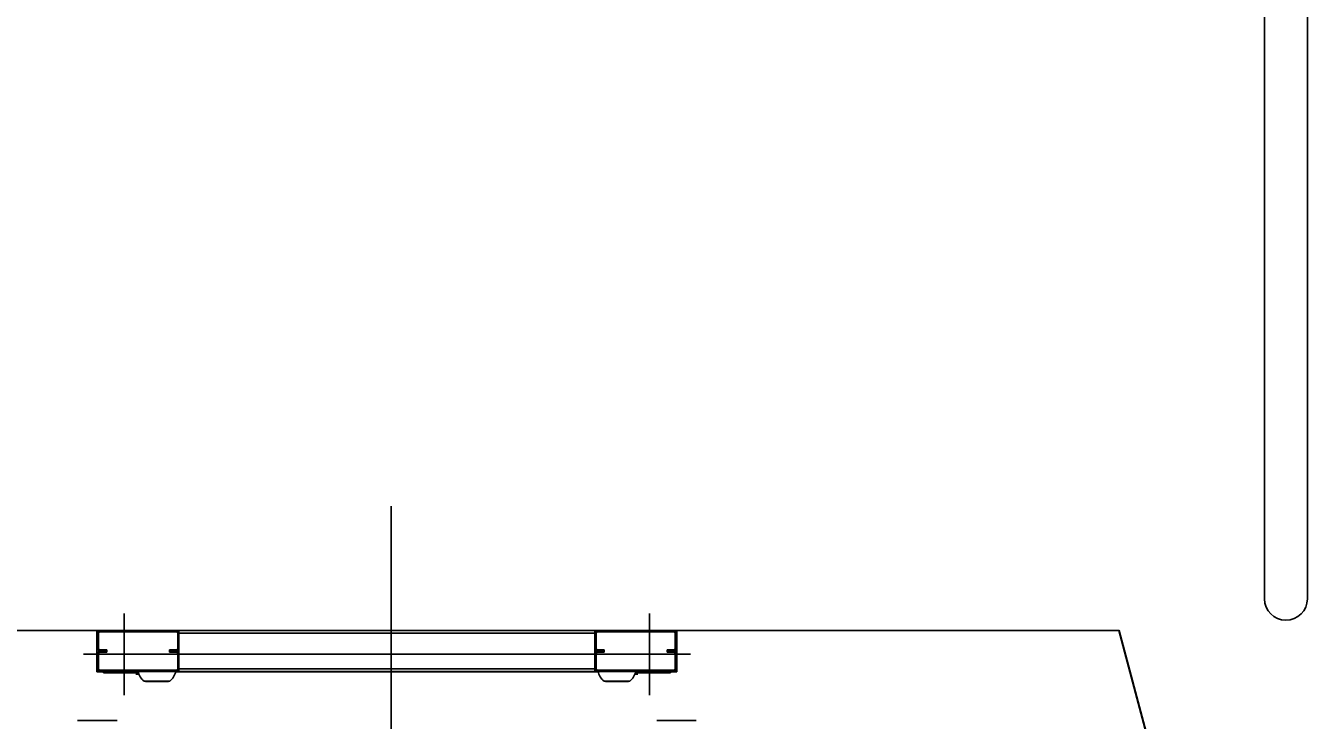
# Model space of a CAD drawing. Extents: x -264222 to -263592, y -1242345 to -1242048.
# Drawn here: x -263852.388 to -263850.897, y -1242086.898 to -1242086.089 of the extents above; entities that cross this region are included whole.
import ezdxf

# ---------------------------------------------------------------- set-up
doc = ezdxf.new("R2010")
doc.units = 0
doc.layers.add('KFA_2D_SITUACIA_DSP', color=7, linetype='Continuous')

msp = doc.modelspace()

# ---------------------------------------------------------------- linework, layer by layer
at = {"layer": 'KFA_2D_SITUACIA_DSP'}
for p, q in [((-263850.9466, -1242086.7564), (-263850.9466, -1242084.4373)), ((-263850.8966, -1242086.7564), (-263850.8966, -1242084.4373)), ((-263851.9627, -1242086.6486), (-263851.9627, -1242088.3184)), ((-263852.2734, -1242086.7735), (-263852.2734, -1242086.8685)), ((-263851.6621, -1242086.7735), (-263851.6621, -1242086.8685)), ((-263852.8194, -1242086.7934), (-263852.3052, -1242086.7934)), ((-263852.3052, -1242086.7934), (-263852.3019, -1242086.7934)), ((-263852.3052, -1242086.8414), (-263852.3052, -1242086.7934)), ((-263852.3047, -1242086.7963), (-263852.3033, -1242086.7963)), ((-263852.3047, -1242086.8143), (-263852.3047, -1242086.7963)), ((-263852.3033, -1242086.8143), (-263852.3033, -1242086.7963)), ((-263852.3019, -1242086.7949), (-263852.3019, -1242086.7934)), ((-263852.3019, -1242086.7934), (-263852.2126, -1242086.7934)), ((-263852.3019, -1242086.7949), (-263852.2126, -1242086.7949)), ((-263852.2126, -1242086.7934), (-263852.2126, -1242086.7949)), ((-263852.2126, -1242086.7934), (-263852.2097, -1242086.7934)), ((-263852.2112, -1242086.7963), (-263852.2097, -1242086.7963)), ((-263852.2112, -1242086.7963), (-263852.2112, -1242086.8143)), ((-263851.9627, -1242086.7934), (-263852.2097, -1242086.7934)), ((-263852.2097, -1242086.7934), (-263852.2097, -1242086.7963)), ((-263851.9627, -1242086.7963), (-263852.2097, -1242086.7963)), ((-263852.2097, -1242086.7963), (-263852.2097, -1242086.8029)), ((-263852.2097, -1242086.7963), (-263852.2097, -1242086.8143)), ((-263851.9727, -1242086.7934), (-263851.7257, -1242086.7934)), ((-263851.9727, -1242086.7963), (-263851.7257, -1242086.7963)), ((-263851.7257, -1242086.7934), (-263851.7257, -1242086.7963)), ((-263851.7229, -1242086.7934), (-263851.7257, -1242086.7934)), ((-263851.7257, -1242086.7963), (-263851.7257, -1242086.8029)), ((-263851.7243, -1242086.7963), (-263851.7257, -1242086.7963)), ((-263851.7257, -1242086.7963), (-263851.7257, -1242086.8143)), ((-263851.7243, -1242086.7963), (-263851.7243, -1242086.8143)), ((-263851.7229, -1242086.7934), (-263851.7229, -1242086.7949)), ((-263851.6336, -1242086.7934), (-263851.7229, -1242086.7934)), ((-263851.6336, -1242086.7949), (-263851.7229, -1242086.7949)), ((-263851.6336, -1242086.7949), (-263851.6336, -1242086.7934)), ((-263851.6303, -1242086.7934), (-263851.6336, -1242086.7934)), ((-263851.6307, -1242086.7963), (-263851.6322, -1242086.7963)), ((-263851.6322, -1242086.8143), (-263851.6322, -1242086.7963)), ((-263851.6307, -1242086.8143), (-263851.6307, -1242086.7963)), ((-263851.1161, -1242086.7934), (-263851.6303, -1242086.7934)), ((-263851.6303, -1242086.8414), (-263851.6303, -1242086.7934)), ((-263851.1161, -1242086.7934), (-263851.0656, -1242086.9821)), ((-263851.1158, -1242086.7934), (-263851.1161, -1242086.7934)), ((-263851.0812, -1242086.9228), (-263851.1158, -1242086.7934)), ((-263852.3033, -1242086.8143), (-263852.3047, -1242086.8143)), ((-263852.3019, -1242086.8172), (-263852.3019, -1242086.8158)), ((-263852.2938, -1242086.8158), (-263852.3019, -1242086.8158)), ((-263852.3019, -1242086.8186), (-263852.3019, -1242086.8172)), ((-263852.3019, -1242086.8172), (-263852.2938, -1242086.8172)), ((-263852.2938, -1242086.8172), (-263852.3019, -1242086.8172)), ((-263852.3019, -1242086.8186), (-263852.2938, -1242086.8186)), ((-263852.2938, -1242086.8172), (-263852.2938, -1242086.8158)), ((-263852.2938, -1242086.8186), (-263852.2938, -1242086.8172)), ((-263852.2126, -1242086.8158), (-263852.2207, -1242086.8158)), ((-263852.2207, -1242086.8158), (-263852.2207, -1242086.8172)), ((-263852.2207, -1242086.8172), (-263852.2126, -1242086.8172)), ((-263852.2207, -1242086.8172), (-263852.2207, -1242086.8186)), ((-263852.2126, -1242086.8172), (-263852.2207, -1242086.8172)), ((-263852.2207, -1242086.8186), (-263852.2126, -1242086.8186)), ((-263852.2126, -1242086.8158), (-263852.2126, -1242086.8172)), ((-263852.2126, -1242086.8172), (-263852.2126, -1242086.8186)), ((-263852.2097, -1242086.8143), (-263852.2112, -1242086.8143)), ((-263852.2097, -1242086.8381), (-263852.2097, -1242086.8086)), ((-263851.7257, -1242086.8381), (-263851.7257, -1242086.8086)), ((-263851.7257, -1242086.8143), (-263851.7243, -1242086.8143)), ((-263851.7229, -1242086.8158), (-263851.7229, -1242086.8172)), ((-263851.7229, -1242086.8158), (-263851.7148, -1242086.8158)), ((-263851.7229, -1242086.8172), (-263851.7229, -1242086.8186)), ((-263851.7148, -1242086.8172), (-263851.7229, -1242086.8172)), ((-263851.7229, -1242086.8172), (-263851.7148, -1242086.8172)), ((-263851.7148, -1242086.8186), (-263851.7229, -1242086.8186)), ((-263851.7148, -1242086.8158), (-263851.7148, -1242086.8172)), ((-263851.7148, -1242086.8172), (-263851.7148, -1242086.8186)), ((-263851.6417, -1242086.8172), (-263851.6417, -1242086.8158)), ((-263851.6417, -1242086.8158), (-263851.6336, -1242086.8158)), ((-263851.6417, -1242086.8186), (-263851.6417, -1242086.8172)), ((-263851.6336, -1242086.8172), (-263851.6417, -1242086.8172)), ((-263851.6417, -1242086.8172), (-263851.6336, -1242086.8172)), ((-263851.6336, -1242086.8186), (-263851.6417, -1242086.8186)), ((-263851.6336, -1242086.8172), (-263851.6336, -1242086.8158)), ((-263851.6336, -1242086.8186), (-263851.6336, -1242086.8172)), ((-263851.6322, -1242086.8143), (-263851.6307, -1242086.8143)), ((-263852.3209, -1242086.821), (-263851.9627, -1242086.821)), ((-263852.3047, -1242086.82), (-263852.3033, -1242086.82)), ((-263852.3047, -1242086.8381), (-263852.3047, -1242086.82)), ((-263852.3033, -1242086.8381), (-263852.3033, -1242086.82)), ((-263852.2112, -1242086.82), (-263852.2112, -1242086.8381)), ((-263852.2097, -1242086.82), (-263852.2097, -1242086.8381)), ((-263851.6146, -1242086.821), (-263851.9727, -1242086.821)), ((-263851.7257, -1242086.82), (-263851.7257, -1242086.8381)), ((-263851.7243, -1242086.82), (-263851.7243, -1242086.8381)), ((-263851.6307, -1242086.82), (-263851.6322, -1242086.82)), ((-263851.6322, -1242086.8381), (-263851.6322, -1242086.82)), ((-263851.6307, -1242086.8381), (-263851.6307, -1242086.82)), ((-263852.2976, -1242086.8414), (-263852.3052, -1242086.8414)), ((-263852.3033, -1242086.8381), (-263852.3047, -1242086.8381)), ((-263852.3019, -1242086.8409), (-263852.3019, -1242086.8395)), ((-263852.2126, -1242086.8395), (-263852.3019, -1242086.8395)), ((-263852.2126, -1242086.8409), (-263852.3019, -1242086.8409)), ((-263852.2976, -1242086.8409), (-263852.2976, -1242086.8424)), ((-263852.2976, -1242086.8424), (-263852.2957, -1242086.8424)), ((-263852.2957, -1242086.8409), (-263852.2957, -1242086.8424)), ((-263852.2957, -1242086.8424), (-263852.2569, -1242086.8424)), ((-263852.2599, -1242086.8424), (-263852.2569, -1242086.8424)), ((-263852.2598, -1242086.8443), (-263852.2566, -1242086.8443)), ((-263852.2566, -1242086.8434), (-263852.2566, -1242086.8439)), ((-263852.2566, -1242086.8439), (-263852.2566, -1242086.8443)), ((-263852.2563, -1242086.8443), (-263852.2566, -1242086.8443)), ((-263851.9627, -1242086.8414), (-263852.2136, -1242086.8414)), ((-263852.2126, -1242086.8395), (-263852.2126, -1242086.8409)), ((-263852.2097, -1242086.8381), (-263852.2112, -1242086.8381)), ((-263852.2097, -1242086.8381), (-263851.9627, -1242086.8381)), ((-263852.2097, -1242086.8409), (-263852.2097, -1242086.8381)), ((-263852.2097, -1242086.8409), (-263851.9627, -1242086.8409)), ((-263851.7257, -1242086.8381), (-263851.9727, -1242086.8381)), ((-263851.7257, -1242086.8409), (-263851.9727, -1242086.8409)), ((-263851.9727, -1242086.8414), (-263851.7218, -1242086.8414)), ((-263851.7257, -1242086.8381), (-263851.7243, -1242086.8381)), ((-263851.7257, -1242086.8409), (-263851.7257, -1242086.8381)), ((-263851.7229, -1242086.8395), (-263851.7229, -1242086.8409)), ((-263851.7229, -1242086.8395), (-263851.6336, -1242086.8395)), ((-263851.7229, -1242086.8409), (-263851.6336, -1242086.8409)), ((-263851.6792, -1242086.8443), (-263851.6789, -1242086.8443)), ((-263851.6789, -1242086.8434), (-263851.6789, -1242086.8439)), ((-263851.6789, -1242086.8439), (-263851.6789, -1242086.8443)), ((-263851.6757, -1242086.8443), (-263851.6789, -1242086.8443)), ((-263851.6756, -1242086.8424), (-263851.6786, -1242086.8424)), ((-263851.6398, -1242086.8424), (-263851.6786, -1242086.8424)), ((-263851.6398, -1242086.8409), (-263851.6398, -1242086.8424)), ((-263851.6379, -1242086.8424), (-263851.6398, -1242086.8424)), ((-263851.6379, -1242086.8409), (-263851.6379, -1242086.8424)), ((-263851.6379, -1242086.8414), (-263851.6303, -1242086.8414)), ((-263851.6336, -1242086.8409), (-263851.6336, -1242086.8395)), ((-263851.6322, -1242086.8381), (-263851.6307, -1242086.8381)), ((-263852.2205, -1242086.8523), (-263852.2503, -1242086.8523)), ((-263852.2488, -1242086.8525), (-263852.2492, -1242086.8523)), ((-263852.2482, -1242086.8526), (-263852.2488, -1242086.8525)), ((-263852.2482, -1242086.8526), (-263852.2226, -1242086.8526)), ((-263852.222, -1242086.8525), (-263852.2226, -1242086.8526)), ((-263852.2216, -1242086.8523), (-263852.222, -1242086.8525)), ((-263851.715, -1242086.8523), (-263851.6852, -1242086.8523)), ((-263851.7139, -1242086.8523), (-263851.7135, -1242086.8525)), ((-263851.7135, -1242086.8525), (-263851.7129, -1242086.8526)), ((-263851.6873, -1242086.8526), (-263851.7129, -1242086.8526)), ((-263851.6873, -1242086.8526), (-263851.6867, -1242086.8525)), ((-263851.6867, -1242086.8525), (-263851.6863, -1242086.8523)), ((-263852.3277, -1242086.8979), (-263852.2818, -1242086.8979)), ((-263851.6078, -1242086.8979), (-263851.6537, -1242086.8979))]:
    msp.add_line(p, q, dxfattribs=at)
for centre, radius, start, end in [((-263850.9216, -1242086.7564), 0.025, 180, 0), ((-263852.3019, -1242086.7963), 0.00285, 90, 180), ((-263852.3019, -1242086.7963), 0.00143, 90, 180), ((-263852.2126, -1242086.7963), 0.00285, 0, 90), ((-263852.2126, -1242086.7963), 0.00143, 0, 90), ((-263851.7229, -1242086.7963), 0.00285, 90, 180), ((-263851.7229, -1242086.7963), 0.00143, 90, 180), ((-263851.6336, -1242086.7963), 0.00285, 0, 90), ((-263851.6336, -1242086.7963), 0.00143, 0, 90), ((-263852.3019, -1242086.8143), 0.00285, 180, 270), ((-263852.3019, -1242086.82), 0.00285, 90, 180), ((-263852.3019, -1242086.8143), 0.00143, 180, 270), ((-263852.3019, -1242086.82), 0.00143, 90, 180), ((-263852.2126, -1242086.8143), 0.00143, 270, 0), ((-263852.2126, -1242086.8143), 0.00285, 270, 0), ((-263852.2126, -1242086.82), 0.00285, 0, 90), ((-263852.2126, -1242086.82), 0.00143, 0, 90), ((-263851.7229, -1242086.8143), 0.00285, 180, 270), ((-263851.7229, -1242086.82), 0.00285, 90, 180), ((-263851.7229, -1242086.8143), 0.00143, 180, 270), ((-263851.7229, -1242086.82), 0.00143, 90, 180), ((-263851.6336, -1242086.8143), 0.00285, 270, 0), ((-263851.6336, -1242086.8143), 0.00143, 270, 0), ((-263851.6336, -1242086.82), 0.00285, 0, 90), ((-263851.6336, -1242086.82), 0.00143, 0, 90), ((-263852.3019, -1242086.8381), 0.00285, 180, 270), ((-263852.3019, -1242086.8381), 0.00143, 180, 270), ((-263852.2598, -1242086.8424), 0.000095, 90, 180), ((-263852.2386, -1242086.8374), 0.019, 190.7559, 231.8712), ((-263852.2322, -1242086.8374), 0.019, 308.1288, 349.2441), ((-263852.2126, -1242086.8381), 0.00143, 270, 0), ((-263852.2126, -1242086.8381), 0.00285, 270, 0), ((-263851.7229, -1242086.8381), 0.00285, 180, 270), ((-263851.7229, -1242086.8381), 0.00143, 180, 270), ((-263851.7033, -1242086.8374), 0.019, 190.7559, 231.8712), ((-263851.6969, -1242086.8374), 0.019, 308.1288, 349.2441), ((-263851.6757, -1242086.8424), 0.000095, 0, 90), ((-263851.6336, -1242086.8381), 0.00143, 270, 0), ((-263851.6336, -1242086.8381), 0.00285, 270, 0)]:
    msp.add_arc(centre, radius, start, end, dxfattribs=at)

doc.saveas('drawing.dxf')
